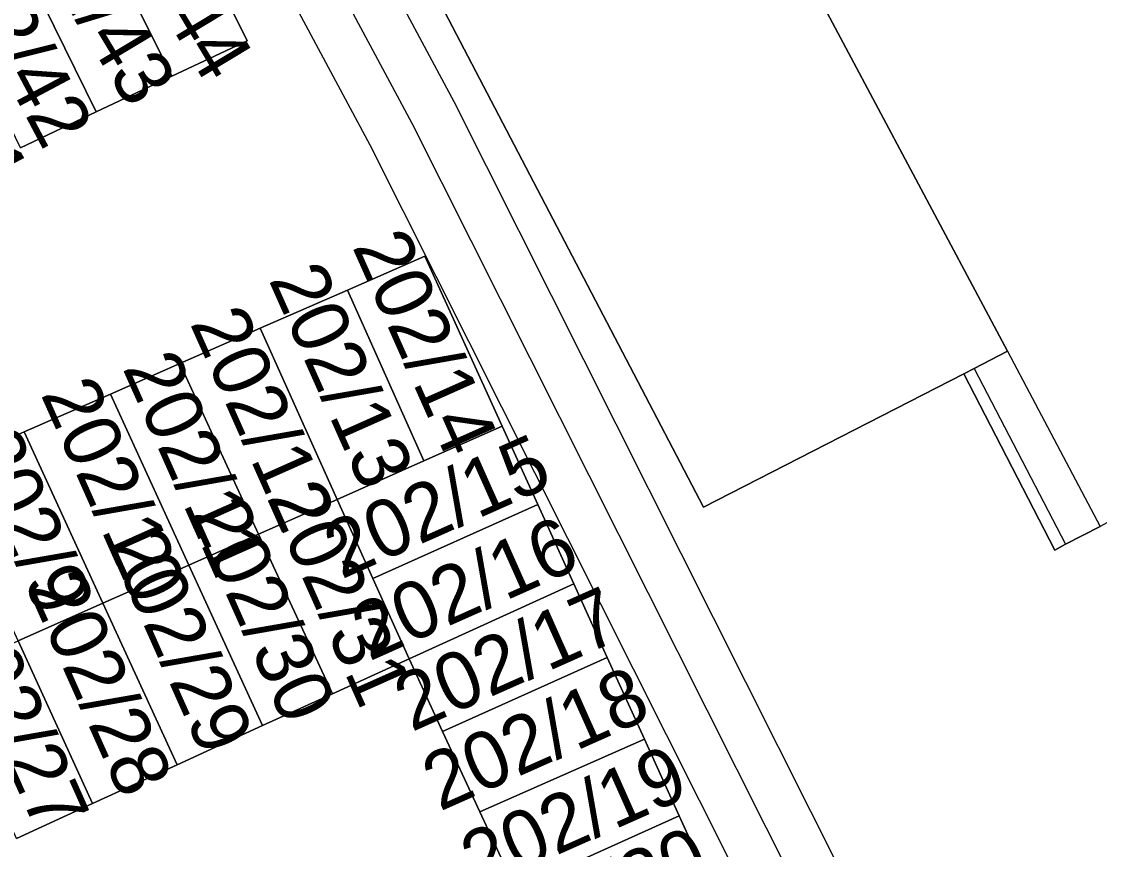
# Model space of a CAD drawing. Extents: x -264070 to -262271, y -1238894 to -1238141.
# Drawn here: x -263372.5 to -263334.81, y -1238451.04 to -1238422.09 of the extents above; entities that cross this region are included whole.
import ezdxf

# ---------------------------------------------------------------- set-up
doc = ezdxf.new("R2010")
doc.units = 0
for name, color, linetype in [('body_kn', 7, 'Continuous'), ('kladpar_druhypozemkov', 7, 'Continuous'), ('kladpar_hranice', 7, 'Continuous'), ('kladpar_parcelnecisla', 7, 'Continuous'), ('kladpar_plochy', 7, 'Continuous'), ('tarchy_linie', 7, 'Continuous'), ('zappar_hrandruhpozemk', 7, 'Continuous')]:
    doc.layers.add(name, color=color, linetype=linetype)

msp = doc.modelspace()

# ---------------------------------------------------------------- linework, layer by layer
at = {"layer": 'body_kn'}
for p, q in [((-263364.61, -1238422.76), (-263364.61, -1238422.76)), ((-263367.25, -1238424), (-263367.25, -1238424)), ((-263357.38, -1238424.88), (-263357.38, -1238424.88)), ((-263369.89, -1238425.25), (-263369.89, -1238425.25)), ((-263358.85, -1238425.64), (-263358.85, -1238425.64)), ((-263360.31, -1238426.41), (-263360.31, -1238426.41)), ((-263358.4, -1238430.29), (-263358.4, -1238430.29)), ((-263358.4, -1238430.29), (-263358.4, -1238430.29)), ((-263361.1, -1238431.48), (-263361.1, -1238431.48)), ((-263361.1, -1238431.48), (-263361.1, -1238431.48)), ((-263364.16, -1238432.81), (-263364.16, -1238432.81)), ((-263338.03, -1238433.62), (-263338.03, -1238433.62)), ((-263338.03, -1238433.62), (-263338.03, -1238433.62)), ((-263366.97, -1238434.05), (-263366.97, -1238434.05)), ((-263366.97, -1238434.05), (-263366.97, -1238434.05)), ((-263339.19, -1238434.22), (-263339.19, -1238434.22)), ((-263339.19, -1238434.22), (-263339.19, -1238434.22)), ((-263339.55, -1238434.41), (-263339.55, -1238434.41)), ((-263369.39, -1238435.12), (-263369.39, -1238435.12)), ((-263369.39, -1238435.12), (-263369.39, -1238435.12)), ((-263372.41, -1238436.44), (-263372.41, -1238436.44)), ((-263372.41, -1238436.44), (-263372.41, -1238436.44)), ((-263355.69, -1238436.24), (-263355.69, -1238436.24)), ((-263358.43, -1238437.45), (-263358.43, -1238437.45)), ((-263358.43, -1238437.45), (-263358.43, -1238437.45)), ((-263361.47, -1238438.8), (-263361.47, -1238438.8)), ((-263361.47, -1238438.8), (-263361.47, -1238438.8)), ((-263354.45, -1238438.98), (-263354.45, -1238438.98)), ((-263354.45, -1238438.98), (-263354.45, -1238438.98)), ((-263348.66, -1238439.07), (-263348.66, -1238439.07)), ((-263364.21, -1238440.02), (-263364.21, -1238440.02)), ((-263336.37, -1238440.57), (-263336.37, -1238440.57)), ((-263336, -1238440.37), (-263336, -1238440.37)), ((-263366.65, -1238441.1), (-263366.65, -1238441.1)), ((-263366.65, -1238441.1), (-263366.65, -1238441.1)), ((-263360.22, -1238441.57), (-263360.22, -1238441.57)), ((-263353.19, -1238441.75), (-263353.19, -1238441.75)), ((-263353.19, -1238441.75), (-263353.19, -1238441.75)), ((-263369.66, -1238442.43), (-263369.66, -1238442.43)), ((-263369.66, -1238442.43), (-263369.66, -1238442.43)), ((-263358.95, -1238444.37), (-263358.95, -1238444.37)), ((-263352.02, -1238444.33), (-263352.02, -1238444.33)), ((-263352.02, -1238444.33), (-263352.02, -1238444.33)), ((-263361.63, -1238445.6), (-263361.63, -1238445.6)), ((-263361.63, -1238445.6), (-263361.63, -1238445.6)), ((-263364.08, -1238446.71), (-263364.08, -1238446.71)), ((-263357.78, -1238446.91), (-263357.78, -1238446.91)), ((-263350.72, -1238447.18), (-263350.72, -1238447.18)), ((-263350.72, -1238447.18), (-263350.72, -1238447.18)), ((-263367.06, -1238448.08), (-263367.06, -1238448.08)), ((-263370.02, -1238449.43), (-263370.02, -1238449.43)), ((-263356.48, -1238449.72), (-263356.48, -1238449.72)), ((-263349.51, -1238449.86), (-263349.51, -1238449.86)), ((-263349.51, -1238449.86), (-263349.51, -1238449.86))]:
    msp.add_line(p, q, dxfattribs=at)
at = {"layer": 'kladpar_druhypozemkov'}
for p, q in [((-263371.53, -1238422.98), (-263371.53, -1238422.98)), ((-263357.26, -1238434.08), (-263357.26, -1238434.08)), ((-263360.05, -1238435.1), (-263360.05, -1238435.1)), ((-263363.13, -1238436.48), (-263363.13, -1238436.48)), ((-263365.65, -1238437.98), (-263365.65, -1238437.98)), ((-263357.49, -1238437.73), (-263357.49, -1238437.73)), ((-263368.31, -1238438.98), (-263368.31, -1238438.98)), ((-263371.46, -1238440.16), (-263371.46, -1238440.16)), ((-263356.43, -1238440.46), (-263356.43, -1238440.46)), ((-263360.34, -1238442.56), (-263360.34, -1238442.56)), ((-263355.29, -1238443.2), (-263355.29, -1238443.2)), ((-263362.96, -1238443.69), (-263362.96, -1238443.69)), ((-263365.61, -1238445.04), (-263365.61, -1238445.04)), ((-263354.06, -1238445.88), (-263354.06, -1238445.88)), ((-263368.61, -1238446.26), (-263368.61, -1238446.26)), ((-263371.49, -1238447.56), (-263371.49, -1238447.56)), ((-263352.82, -1238448.71), (-263352.82, -1238448.71))]:
    msp.add_line(p, q, dxfattribs=at)
at = {"layer": 'kladpar_hranice'}
for points in [[(-263344.81, -1238420.88), (-263338.03, -1238433.62), (-263339.19, -1238434.22), (-263339.55, -1238434.41), (-263348.66, -1238439.07), (-263370.39, -1238397.46), (-263361.45, -1238392.8), (-263360.12, -1238392.07), (-263353.4, -1238404.72), (-263344.81, -1238420.88)], [(-263361.45, -1238392.8), (-263370.39, -1238397.46), (-263348.66, -1238439.07), (-263339.55, -1238434.41), (-263336.37, -1238440.57), (-263336, -1238440.37), (-263334.79, -1238439.75)], [(-263330.27, -1238413.1), (-263329.77, -1238412.85), (-263321.25, -1238429.21), (-263320.36, -1238430.92), (-263319.97, -1238431.67), (-263330.7, -1238437.52), (-263334.79, -1238439.75), (-263336, -1238440.37), (-263336.37, -1238440.57), (-263339.55, -1238434.41), (-263339.19, -1238434.22), (-263338.03, -1238433.62), (-263344.81, -1238420.88), (-263330.27, -1238413.1)], [(-263372.54, -1238426.5), (-263369.89, -1238425.25), (-263367.25, -1238424), (-263364.61, -1238422.76), (-263367.19, -1238417.57), (-263369.83, -1238418.79), (-263372.46, -1238420.02), (-263375.09, -1238421.24), (-263377.73, -1238422.47), (-263380.36, -1238423.69), (-263382.99, -1238424.92), (-263385.63, -1238426.14), (-263388.26, -1238427.36), (-263390.89, -1238428.59), (-263391.29, -1238427.7), (-263393.95, -1238428.92), (-263396.61, -1238430.15)], [(-263367.19, -1238417.57), (-263364.61, -1238422.76), (-263367.25, -1238424), (-263369.83, -1238418.79), (-263367.19, -1238417.57)], [(-263369.83, -1238418.79), (-263367.25, -1238424), (-263369.89, -1238425.25), (-263372.46, -1238420.02), (-263369.83, -1238418.79)], [(-263372.46, -1238420.02), (-263369.89, -1238425.25), (-263372.54, -1238426.5), (-263375.09, -1238421.24), (-263372.46, -1238420.02)], [(-263348.2, -1238452.72), (-263349.51, -1238449.86), (-263350.72, -1238447.18), (-263352.02, -1238444.33), (-263353.19, -1238441.75), (-263354.45, -1238438.98), (-263355.69, -1238436.24), (-263358.4, -1238430.29), (-263361.1, -1238431.48), (-263364.16, -1238432.81), (-263366.97, -1238434.05), (-263369.39, -1238435.12), (-263372.41, -1238436.44), (-263375.36, -1238437.74)], [(-263358.4, -1238430.29), (-263355.69, -1238436.24), (-263358.43, -1238437.45), (-263361.1, -1238431.48), (-263358.4, -1238430.29)], [(-263361.1, -1238431.48), (-263358.43, -1238437.45), (-263361.47, -1238438.8), (-263364.16, -1238432.81), (-263361.1, -1238431.48)], [(-263361.47, -1238438.8), (-263364.21, -1238440.02), (-263366.97, -1238434.05), (-263364.16, -1238432.81), (-263361.47, -1238438.8)], [(-263366.97, -1238434.05), (-263364.21, -1238440.02), (-263366.65, -1238441.1), (-263369.39, -1238435.12), (-263366.97, -1238434.05)], [(-263369.39, -1238435.12), (-263366.65, -1238441.1), (-263369.66, -1238442.43), (-263372.41, -1238436.44), (-263369.39, -1238435.12)], [(-263372.41, -1238436.44), (-263369.66, -1238442.43), (-263372.62, -1238443.74), (-263375.36, -1238437.74), (-263372.41, -1238436.44)], [(-263358.43, -1238437.45), (-263355.69, -1238436.24), (-263354.45, -1238438.98), (-263360.22, -1238441.57), (-263361.47, -1238438.8), (-263358.43, -1238437.45)], [(-263361.47, -1238438.8), (-263360.22, -1238441.57), (-263358.95, -1238444.37), (-263361.63, -1238445.6), (-263364.21, -1238440.02), (-263361.47, -1238438.8)], [(-263354.45, -1238438.98), (-263353.19, -1238441.75), (-263358.95, -1238444.37), (-263360.22, -1238441.57), (-263354.45, -1238438.98)], [(-263361.63, -1238445.6), (-263364.08, -1238446.71), (-263366.65, -1238441.1), (-263364.21, -1238440.02), (-263361.63, -1238445.6)], [(-263366.65, -1238441.1), (-263364.08, -1238446.71), (-263367.06, -1238448.08), (-263369.66, -1238442.43), (-263366.65, -1238441.1)], [(-263353.19, -1238441.75), (-263352.02, -1238444.33), (-263357.78, -1238446.91), (-263358.95, -1238444.37), (-263353.19, -1238441.75)], [(-263369.66, -1238442.43), (-263367.06, -1238448.08), (-263370.02, -1238449.43), (-263372.62, -1238443.74), (-263369.66, -1238442.43)], [(-263372.62, -1238443.74), (-263370.02, -1238449.43), (-263372.68, -1238450.66), (-263375.27, -1238444.92), (-263372.62, -1238443.74)], [(-263367.06, -1238448.08), (-263364.08, -1238446.71), (-263361.63, -1238445.6), (-263358.95, -1238444.37), (-263357.78, -1238446.91), (-263356.48, -1238449.72), (-263355.22, -1238452.44)], [(-263352.02, -1238444.33), (-263350.72, -1238447.18), (-263356.48, -1238449.72), (-263357.78, -1238446.91), (-263352.02, -1238444.33)], [(-263350.72, -1238447.18), (-263349.51, -1238449.86), (-263355.22, -1238452.44), (-263356.48, -1238449.72), (-263350.72, -1238447.18)], [(-263372.68, -1238450.66), (-263370.02, -1238449.43), (-263367.06, -1238448.08)], [(-263349.51, -1238449.86), (-263348.2, -1238452.72), (-263353.95, -1238455.18), (-263355.22, -1238452.44), (-263349.51, -1238449.86)]]:
    msp.add_lwpolyline(points, dxfattribs=at)
at = {"layer": 'kladpar_plochy'}
for p, q in [((-263370.39, -1238397.46), (-263348.66, -1238439.07)), ((-263364.61, -1238422.76), (-263367.19, -1238417.57)), ((-263367.25, -1238424), (-263364.61, -1238422.76)), ((-263369.89, -1238425.25), (-263367.25, -1238424)), ((-263372.54, -1238426.5), (-263369.89, -1238425.25)), ((-263358.4, -1238430.29), (-263361.1, -1238431.48)), ((-263355.69, -1238436.24), (-263358.4, -1238430.29)), ((-263361.1, -1238431.48), (-263364.16, -1238432.81)), ((-263364.16, -1238432.81), (-263366.97, -1238434.05)), ((-263366.97, -1238434.05), (-263369.39, -1238435.12)), ((-263348.66, -1238439.07), (-263339.55, -1238434.41)), ((-263339.55, -1238434.41), (-263336.37, -1238440.57)), ((-263369.39, -1238435.12), (-263372.41, -1238436.44)), ((-263372.41, -1238436.44), (-263375.36, -1238437.74)), ((-263354.45, -1238438.98), (-263355.69, -1238436.24)), ((-263353.19, -1238441.75), (-263354.45, -1238438.98)), ((-263336, -1238440.37), (-263334.79, -1238439.75)), ((-263336.37, -1238440.57), (-263336, -1238440.37)), ((-263352.02, -1238444.33), (-263353.19, -1238441.75)), ((-263361.63, -1238445.6), (-263358.95, -1238444.37)), ((-263358.95, -1238444.37), (-263357.78, -1238446.91)), ((-263350.72, -1238447.18), (-263352.02, -1238444.33)), ((-263364.08, -1238446.71), (-263361.63, -1238445.6)), ((-263367.06, -1238448.08), (-263364.08, -1238446.71)), ((-263357.78, -1238446.91), (-263356.48, -1238449.72)), ((-263349.51, -1238449.86), (-263350.72, -1238447.18)), ((-263370.02, -1238449.43), (-263367.06, -1238448.08)), ((-263372.68, -1238450.66), (-263370.02, -1238449.43)), ((-263356.48, -1238449.72), (-263355.22, -1238452.44)), ((-263348.2, -1238452.72), (-263349.51, -1238449.86))]:
    msp.add_line(p, q, dxfattribs=at)
for points in [[(-263344.81, -1238420.88), (-263338.03, -1238433.62), (-263339.19, -1238434.22), (-263339.55, -1238434.41), (-263348.66, -1238439.07), (-263370.39, -1238397.46), (-263361.45, -1238392.8), (-263360.12, -1238392.07), (-263353.4, -1238404.72)], [(-263330.27, -1238413.1), (-263329.77, -1238412.85), (-263321.25, -1238429.21), (-263320.36, -1238430.92), (-263319.97, -1238431.67), (-263330.7, -1238437.52), (-263334.79, -1238439.75), (-263336, -1238440.37), (-263336.37, -1238440.57), (-263339.55, -1238434.41), (-263339.19, -1238434.22), (-263338.03, -1238433.62), (-263344.81, -1238420.88)], [(-263367.19, -1238417.57), (-263364.61, -1238422.76), (-263367.25, -1238424), (-263369.83, -1238418.79)], [(-263369.83, -1238418.79), (-263367.25, -1238424), (-263369.89, -1238425.25), (-263372.46, -1238420.02)], [(-263372.46, -1238420.02), (-263369.89, -1238425.25), (-263372.54, -1238426.5), (-263375.09, -1238421.24)], [(-263358.4, -1238430.29), (-263355.69, -1238436.24), (-263358.43, -1238437.45), (-263361.1, -1238431.48)], [(-263361.1, -1238431.48), (-263358.43, -1238437.45), (-263361.47, -1238438.8), (-263364.16, -1238432.81)], [(-263361.47, -1238438.8), (-263364.21, -1238440.02), (-263366.97, -1238434.05), (-263364.16, -1238432.81)], [(-263366.97, -1238434.05), (-263364.21, -1238440.02), (-263366.65, -1238441.1), (-263369.39, -1238435.12)], [(-263369.39, -1238435.12), (-263366.65, -1238441.1), (-263369.66, -1238442.43), (-263372.41, -1238436.44)], [(-263372.41, -1238436.44), (-263369.66, -1238442.43), (-263372.62, -1238443.74), (-263375.36, -1238437.74)], [(-263358.43, -1238437.45), (-263355.69, -1238436.24), (-263354.45, -1238438.98), (-263360.22, -1238441.57), (-263361.47, -1238438.8)], [(-263361.47, -1238438.8), (-263360.22, -1238441.57), (-263358.95, -1238444.37), (-263361.63, -1238445.6), (-263364.21, -1238440.02)], [(-263354.45, -1238438.98), (-263353.19, -1238441.75), (-263358.95, -1238444.37), (-263360.22, -1238441.57)], [(-263361.63, -1238445.6), (-263364.08, -1238446.71), (-263366.65, -1238441.1), (-263364.21, -1238440.02)], [(-263366.65, -1238441.1), (-263364.08, -1238446.71), (-263367.06, -1238448.08), (-263369.66, -1238442.43)], [(-263353.19, -1238441.75), (-263352.02, -1238444.33), (-263357.78, -1238446.91), (-263358.95, -1238444.37)], [(-263369.66, -1238442.43), (-263367.06, -1238448.08), (-263370.02, -1238449.43), (-263372.62, -1238443.74)], [(-263372.62, -1238443.74), (-263370.02, -1238449.43), (-263372.68, -1238450.66), (-263375.27, -1238444.92)], [(-263352.02, -1238444.33), (-263350.72, -1238447.18), (-263356.48, -1238449.72), (-263357.78, -1238446.91)], [(-263350.72, -1238447.18), (-263349.51, -1238449.86), (-263355.22, -1238452.44), (-263356.48, -1238449.72)], [(-263349.51, -1238449.86), (-263348.2, -1238452.72), (-263353.95, -1238455.18), (-263355.22, -1238452.44)]]:
    msp.add_lwpolyline(points, close=True, dxfattribs=at)
at = {"layer": 'tarchy_linie'}
for points in [[(-263397.02, -1238404.21), (-263377.69, -1238409.4), (-263366.46, -1238411.44), (-263358.85, -1238425.64), (-263336.16, -1238470.78), (-263332.6, -1238476.95), (-263296.56, -1238459.94), (-263276.12, -1238477.1)], [(-263333.25, -1238479.1), (-263336.84, -1238472.89), (-263364.06, -1238484.61), (-263377.83, -1238456.31), (-263385.24, -1238439.69), (-263383.73, -1238439.01), (-263382.22, -1238438.33), (-263374.85, -1238454.91), (-263362.47, -1238480.3), (-263338.43, -1238469.95), (-263360.31, -1238426.41), (-263367.54, -1238412.93), (-263378.05, -1238411.02), (-263397.44, -1238405.81)], [(-263375.58, -1238408.09), (-263365.39, -1238409.94), (-263357.38, -1238424.88), (-263334.71, -1238469.99)]]:
    msp.add_lwpolyline(points, dxfattribs=at)
at = {"layer": 'zappar_hrandruhpozemk'}
for p, q in [((-263338.03, -1238433.62), (-263334.79, -1238439.75)), ((-263339.19, -1238434.22), (-263336, -1238440.37))]:
    msp.add_line(p, q, dxfattribs=at)

# ---------------------------------------------------------------- texts
at = {"layer": 'kladpar_parcelnecisla'}
for s, rotation, p in [('202/44', 301, (-263370.251, -1238417.312)), ('202/43', 301, (-263372.933, -1238418.185)), ('202/42', 298, (-263375.537, -1238419.43)), ('202/41', 298, (-263377.744, -1238421.088)), ('202/14', 294, (-263360.953, -1238429.953)), ('202/13', 294, (-263363.875, -1238431.11)), ('202/12', 294, (-263366.628, -1238432.634)), ('202/11', 294, (-263368.986, -1238434.197)), ('202/10', 294, (-263371.846, -1238435.114)), ('202/9', 294, (-263374.56, -1238436.88)), ('202/15', 24, (-263361.317, -1238441.605)), ('202/31', 294, (-263363.945, -1238438.72)), ('202/30', 294, (-263366.614, -1238439.297)), ('202/16', 24, (-263360.347, -1238444.473)), ('202/29', 294, (-263369.485, -1238440.39)), ('202/28', 294, (-263372.314, -1238441.878)), ('202/17', 24, (-263358.864, -1238446.944)), ('202/27', 294, (-263375.236, -1238443.123)), ('202/18', 24, (-263357.879, -1238449.723)), ('202/19', 24, (-263356.537, -1238452.473)), ('202/20', 24, (-263355.779, -1238455.318))]:
    msp.add_text(s, height=2, rotation=rotation, dxfattribs=at).set_placement(p)

doc.saveas('drawing.dxf')
